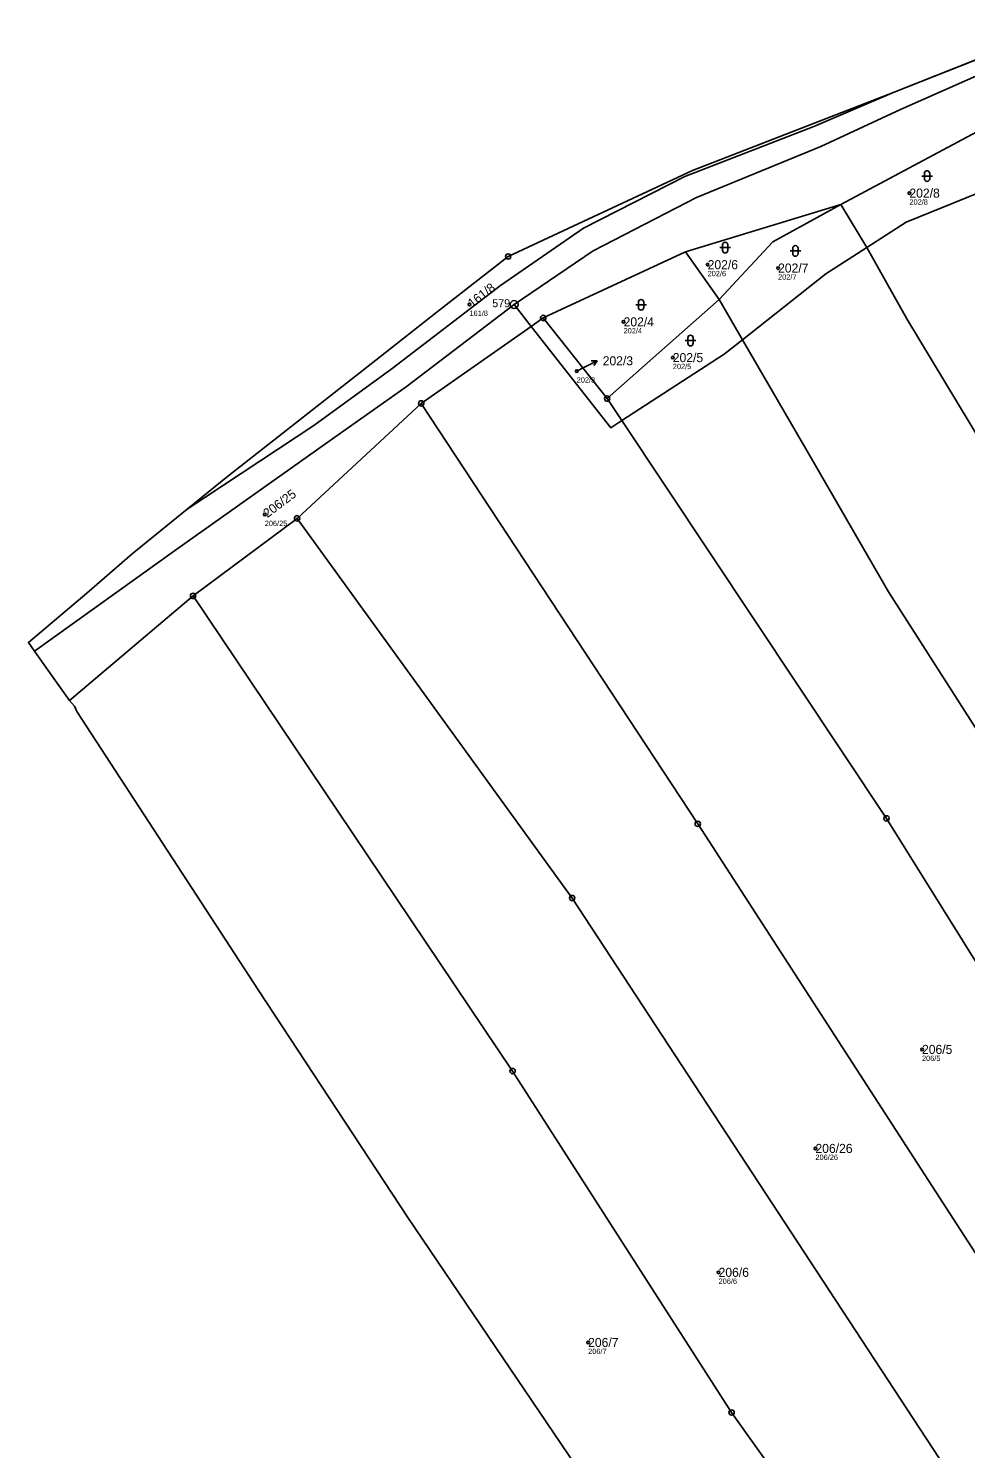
# Model space of a CAD drawing. Extents: x -734504 to -730695, y -1027923 to -1024502.
# Drawn here: x -732385.7 to -732210.1, y -1027777 to -1027510.7 of the extents above; entities that cross this region are included whole.
import ezdxf

# ---------------------------------------------------------------- set-up
doc = ezdxf.new("R2010")
doc.units = 0
for name, color, linetype in [('Definiční body', 7, 'Continuous'), ('Hranice parcel', 7, 'Continuous'), ('Parcelní čísla', 7, 'Continuous'), ('Polygon ku', 7, 'Continuous'), ('Polygon parcely', 7, 'Continuous'), ('Pop  PČ popisy', 7, 'Continuous'), ('Značky bodu BP', 7, 'Continuous'), ('Značky kultur', 7, 'Continuous')]:
    doc.layers.add(name, color=color, linetype=linetype)

msp = doc.modelspace()

# ---------------------------------------------------------------- linework, layer by layer
at = {"layer": 'Definiční body'}
for centre in [(-732220.6, -1027541.61), (-732258.41, -1027555.03), (-732245.21, -1027555.66), (-732303.04, -1027562.48), (-732274.16, -1027565.75), (-732264.94, -1027572.45), (-732282.95, -1027574.98), (-732341.41, -1027601.87), (-732218.24, -1027702.15), (-732238.21, -1027720.71), (-732256.36, -1027743.94), (-732280.81, -1027757.09)]:
    msp.add_circle(centre, 0.25, dxfattribs=at)
at = {"layer": 'Hranice parcel'}
for p, q in [((-732191.38, -1027509.97), (-732223.47, -1027522.69)), ((-732233.48, -1027543.75), (-732207, -1027529.6)), ((-732262.56, -1027552.64), (-732233.48, -1027543.75)), ((-732228.56, -1027551.79), (-732233.48, -1027543.75)), ((-732289.22, -1027565.02), (-732262.56, -1027552.64)), ((-732256.25, -1027561.57), (-732262.56, -1027552.64)), ((-732295.8, -1027553.5), (-732309.39, -1027564.14)), ((-732294.67, -1027562.5), (-732291.46, -1027566.59)), ((-732277.24, -1027580.13), (-732256.25, -1027561.57)), ((-732251.88, -1027569.09), (-732256.25, -1027561.57)), ((-732309.39, -1027564.14), (-732319.75, -1027572.25)), ((-732291.46, -1027566.59), (-732312.09, -1027581.03)), ((-732289.22, -1027565.02), (-732291.46, -1027566.59)), ((-732277.24, -1027580.13), (-732289.22, -1027565.02)), ((-732319.75, -1027572.25), (-732348.42, -1027594.71)), ((-732312.09, -1027581.03), (-732335.36, -1027602.6)), ((-732274.49, -1027584.25), (-732277.24, -1027580.13)), ((-732332.23, -1027585.15), (-732355.98, -1027600.87)), ((-732348.42, -1027594.71), (-732355.98, -1027600.87)), ((-732355.98, -1027600.87), (-732366.24, -1027609.23)), ((-732335.36, -1027602.6), (-732354.84, -1027617.12)), ((-732384.56, -1027627.47), (-732357.86, -1027608.36)), ((-732366.24, -1027609.23), (-732374.75, -1027616.59)), ((-732374.75, -1027616.59), (-732385.7, -1027625.84)), ((-732354.84, -1027617.12), (-732378.03, -1027636.76)), ((-732385.7, -1027625.84), (-732384.56, -1027627.47)), ((-732384.56, -1027627.47), (-732382.02, -1027631.09)), ((-732382.02, -1027631.09), (-732378.03, -1027636.76)), ((-732378.03, -1027636.76), (-732377.05, -1027637.77)), ((-732376.6, -1027638.8), (-732377.05, -1027637.77))]:
    msp.add_line(p, q, dxfattribs=at)
for points in [[(-732007.12, -1027433.26), (-732023.82, -1027445.6), (-732031.94, -1027450.41), (-732043.04, -1027455.48), (-732068.51, -1027465.7), (-732085.63, -1027471.78), (-732118.36, -1027486.45), (-732157.36, -1027500.05), (-732184.75, -1027510.73), (-732193.29, -1027513.57), (-732197.69, -1027515.04), (-732222.26, -1027525.94), (-732237.18, -1027532.89), (-732260.48, -1027542.45), (-732279.89, -1027552.41), (-732294.67, -1027562.5)], [(-732223.47, -1027522.69), (-732238.54, -1027529.15), (-732262.69, -1027538.48), (-732281.69, -1027548.17), (-732297.23, -1027558.92), (-732317.52, -1027574.52), (-732332.23, -1027585.15)], [(-732223.47, -1027522.69), (-732261.25, -1027537.34), (-732295.8, -1027553.5)], [(-732228.56, -1027551.79), (-732221.23, -1027547.07), (-732203.36, -1027539.83), (-732201.26, -1027539.23)], [(-732256.25, -1027561.57), (-732246.17, -1027550.74), (-732233.48, -1027543.75)], [(-732228.56, -1027551.79), (-732236.28, -1027556.74), (-732251.88, -1027569.09)], [(-732071.28, -1027772.99), (-732120.43, -1027719.4), (-732139.34, -1027692.57), (-732159.49, -1027663.78), (-732171.87, -1027645.58), (-732202.11, -1027596.66), (-732221.09, -1027565.19), (-732228.56, -1027551.79)], [(-732357.86, -1027608.36), (-732329.8, -1027588.43), (-732314.88, -1027577.92), (-732294.67, -1027562.5)], [(-732291.46, -1027566.59), (-732276.56, -1027585.6), (-732274.49, -1027584.25)], [(-732274.49, -1027584.25), (-732255.31, -1027571.8), (-732251.88, -1027569.09)], [(-732251.88, -1027569.09), (-732238.86, -1027591.46), (-732224.53, -1027616.37), (-732203.76, -1027648.81), (-732180.55, -1027685.37), (-732159.11, -1027716.73), (-732142.97, -1027738.56), (-732126.86, -1027759.09), (-732114.52, -1027772.99), (-732087.77, -1027796.61)], [(-732312.09, -1027581.03), (-732260.26, -1027659.86), (-732190.7, -1027767.4), (-732147.15, -1027817.32), (-732116.28, -1027848.45)], [(-732102, -1027821.35), (-732121.92, -1027802.79), (-732142.41, -1027781.48), (-732175.08, -1027738.73), (-732224.9, -1027658.83), (-732274.49, -1027584.25)], [(-732135.21, -1027873.43), (-732163.03, -1027842.69), (-732206.59, -1027791.64), (-732283.8, -1027673.77), (-732335.36, -1027602.6)], [(-732354.84, -1027617.12), (-732294.97, -1027706.21), (-732253.92, -1027770.21), (-732226, -1027809.41), (-732157.35, -1027892.14)], [(-732185.1, -1027922.8), (-732225.38, -1027865.16), (-732259.86, -1027814.55), (-732314.57, -1027733.67), (-732342.52, -1027691.16), (-732376.6, -1027638.8)]]:
    msp.add_lwpolyline(points, dxfattribs=at)
at = {"layer": 'Polygon ku'}
msp.add_lwpolyline([(-732191.38, -1027509.97), (-732223.47, -1027522.69), (-732261.25, -1027537.34), (-732295.8, -1027553.5), (-732309.39, -1027564.14), (-732319.75, -1027572.25), (-732348.42, -1027594.71), (-732355.98, -1027600.87), (-732366.24, -1027609.23), (-732374.75, -1027616.59), (-732385.7, -1027625.84), (-732384.56, -1027627.47), (-732382.02, -1027631.09), (-732378.03, -1027636.76), (-732377.05, -1027637.77), (-732376.6, -1027638.8), (-732342.52, -1027691.16), (-732314.57, -1027733.67), (-732259.86, -1027814.55)], dxfattribs=at)
at = {"layer": 'Polygon parcely'}
for points in [[(-732184.75, -1027510.73), (-732193.29, -1027513.57), (-732197.69, -1027515.04), (-732222.26, -1027525.94), (-732237.18, -1027532.89), (-732260.48, -1027542.45), (-732279.89, -1027552.41), (-732294.67, -1027562.5), (-732291.46, -1027566.59), (-732289.22, -1027565.02), (-732262.56, -1027552.64), (-732233.48, -1027543.75), (-732207, -1027529.6), (-732182.99, -1027521.74), (-732181.03, -1027521.1), (-732154.85, -1027510.86), (-732136.03, -1027502.89)], [(-732191.38, -1027509.97), (-732223.47, -1027522.69), (-732238.54, -1027529.15), (-732262.69, -1027538.48), (-732281.69, -1027548.17), (-732297.23, -1027558.92), (-732317.52, -1027574.52), (-732332.23, -1027585.15), (-732355.98, -1027600.87), (-732366.24, -1027609.23), (-732374.75, -1027616.59), (-732385.7, -1027625.84), (-732384.56, -1027627.47), (-732357.86, -1027608.36), (-732329.8, -1027588.43), (-732314.88, -1027577.92), (-732294.67, -1027562.5), (-732279.89, -1027552.41), (-732260.48, -1027542.45), (-732237.18, -1027532.89), (-732222.26, -1027525.94), (-732197.69, -1027515.04), (-732193.29, -1027513.57), (-732184.75, -1027510.73)], [(-732203.36, -1027539.83), (-732221.23, -1027547.07), (-732228.56, -1027551.79), (-732221.09, -1027565.19), (-732202.11, -1027596.66)]]:
    msp.add_lwpolyline(points, dxfattribs=at)
for points in [[(-732295.8, -1027553.5), (-732309.39, -1027564.14), (-732319.75, -1027572.25), (-732348.42, -1027594.71), (-732355.98, -1027600.87), (-732332.23, -1027585.15), (-732317.52, -1027574.52), (-732297.23, -1027558.92), (-732281.69, -1027548.17), (-732262.69, -1027538.48), (-732238.54, -1027529.15), (-732223.47, -1027522.69), (-732261.25, -1027537.34)], [(-732201.26, -1027539.23), (-732207, -1027529.6), (-732233.48, -1027543.75), (-732228.56, -1027551.79), (-732221.23, -1027547.07), (-732203.36, -1027539.83)], [(-732246.17, -1027550.74), (-732233.48, -1027543.75), (-732262.56, -1027552.64), (-732256.25, -1027561.57)], [(-732228.56, -1027551.79), (-732233.48, -1027543.75), (-732246.17, -1027550.74), (-732256.25, -1027561.57), (-732251.88, -1027569.09), (-732236.28, -1027556.74)], [(-732256.25, -1027561.57), (-732262.56, -1027552.64), (-732289.22, -1027565.02), (-732277.24, -1027580.13)], [(-732238.86, -1027591.46), (-732224.53, -1027616.37), (-732203.76, -1027648.81), (-732180.55, -1027685.37), (-732159.11, -1027716.73), (-732142.97, -1027738.56), (-732126.86, -1027759.09), (-732114.52, -1027772.99), (-732087.77, -1027796.61), (-732073.05, -1027775.82), (-732071.28, -1027772.99), (-732120.43, -1027719.4), (-732139.34, -1027692.57), (-732159.49, -1027663.78), (-732171.87, -1027645.58), (-732202.11, -1027596.66), (-732221.09, -1027565.19), (-732228.56, -1027551.79), (-732236.28, -1027556.74), (-732251.88, -1027569.09)], [(-732382.02, -1027631.09), (-732378.03, -1027636.76), (-732354.84, -1027617.12), (-732335.36, -1027602.6), (-732312.09, -1027581.03), (-732291.46, -1027566.59), (-732294.67, -1027562.5), (-732314.88, -1027577.92), (-732329.8, -1027588.43), (-732357.86, -1027608.36), (-732384.56, -1027627.47)], [(-732255.31, -1027571.8), (-732251.88, -1027569.09), (-732256.25, -1027561.57), (-732277.24, -1027580.13), (-732274.49, -1027584.25)], [(-732107.88, -1027832.63), (-732102, -1027821.35), (-732121.92, -1027802.79), (-732142.41, -1027781.48), (-732175.08, -1027738.73), (-732224.9, -1027658.83), (-732274.49, -1027584.25), (-732276.56, -1027585.6), (-732291.46, -1027566.59), (-732312.09, -1027581.03), (-732260.26, -1027659.86), (-732190.7, -1027767.4), (-732147.15, -1027817.32), (-732116.28, -1027848.45)], [(-732276.56, -1027585.6), (-732274.49, -1027584.25), (-732277.24, -1027580.13), (-732289.22, -1027565.02), (-732291.46, -1027566.59)], [(-732274.49, -1027584.25), (-732224.9, -1027658.83), (-732175.08, -1027738.73), (-732142.41, -1027781.48), (-732121.92, -1027802.79), (-732102, -1027821.35), (-732099.45, -1027816.44), (-732091.08, -1027801.29), (-732087.77, -1027796.61), (-732114.52, -1027772.99), (-732126.86, -1027759.09), (-732142.97, -1027738.56), (-732159.11, -1027716.73), (-732180.55, -1027685.37), (-732203.76, -1027648.81), (-732224.53, -1027616.37), (-732238.86, -1027591.46), (-732251.88, -1027569.09), (-732255.31, -1027571.8)], [(-732116.28, -1027848.45), (-732147.15, -1027817.32), (-732190.7, -1027767.4), (-732260.26, -1027659.86), (-732312.09, -1027581.03), (-732335.36, -1027602.6), (-732283.8, -1027673.77), (-732206.59, -1027791.64), (-732163.03, -1027842.69), (-732135.21, -1027873.43), (-732132.61, -1027871.23), (-732125.05, -1027862.35), (-732117.27, -1027850.32)], [(-732283.8, -1027673.77), (-732335.36, -1027602.6), (-732354.84, -1027617.12), (-732294.97, -1027706.21), (-732253.92, -1027770.21), (-732226, -1027809.41), (-732157.35, -1027892.14), (-732148.49, -1027884.7), (-732135.21, -1027873.43), (-732163.03, -1027842.69), (-732206.59, -1027791.64)], [(-732377.05, -1027637.77), (-732376.6, -1027638.8), (-732342.52, -1027691.16), (-732314.57, -1027733.67), (-732259.86, -1027814.55), (-732225.38, -1027865.16), (-732185.1, -1027922.8), (-732184.64, -1027923.39), (-732169.99, -1027908.14), (-732163.57, -1027901.19), (-732163.81, -1027897.56), (-732157.35, -1027892.14), (-732226, -1027809.41), (-732253.92, -1027770.21), (-732294.97, -1027706.21), (-732354.84, -1027617.12), (-732378.03, -1027636.76)]]:
    msp.add_lwpolyline(points, close=True, dxfattribs=at)
at = {"layer": 'Pop  PČ popisy'}
for p, q in [((-732282.95, -1027574.98), (-732281.76, -1027574.39)), ((-732281.76, -1027574.39), (-732279.09, -1027573.03)), ((-732279.09, -1027573.03), (-732280.21, -1027573.04)), ((-732279.09, -1027573.03), (-732279.75, -1027573.93))]:
    msp.add_line(p, q, dxfattribs=at)
at = {"layer": 'Značky bodu BP'}
for centre, radius in [((-732295.8, -1027553.5), 0.5), ((-732295.8, -1027553.5), 0.0303), ((-732294.67, -1027562.5), 0.75), ((-732294.67, -1027562.5), 0.03), ((-732289.22, -1027565.02), 0.5), ((-732289.22, -1027565.02), 0.0303), ((-732277.24, -1027580.13), 0.5), ((-732312.09, -1027581.03), 0.5), ((-732312.09, -1027581.03), 0.0303), ((-732277.24, -1027580.13), 0.0303), ((-732335.36, -1027602.6), 0.5), ((-732335.36, -1027602.6), 0.0303), ((-732354.84, -1027617.12), 0.5), ((-732354.84, -1027617.12), 0.0303), ((-732260.26, -1027659.86), 0.5), ((-732224.9, -1027658.83), 0.5), ((-732224.9, -1027658.83), 0.0303), ((-732260.26, -1027659.86), 0.0303), ((-732283.8, -1027673.77), 0.5), ((-732283.8, -1027673.77), 0.0303), ((-732294.97, -1027706.21), 0.5), ((-732294.97, -1027706.21), 0.0303), ((-732253.92, -1027770.21), 0.5), ((-732253.92, -1027770.21), 0.0303)]:
    msp.add_circle(centre, radius, dxfattribs=at)
at = {"layer": 'Značky kultur'}
for p, q in [((-732218.29, -1027538.41), (-732216.29, -1027538.41)), ((-732217.79, -1027537.91), (-732217.79, -1027538.91)), ((-732216.79, -1027538.91), (-732216.79, -1027537.91)), ((-732256.13, -1027551.83), (-732254.13, -1027551.83)), ((-732255.63, -1027551.33), (-732255.63, -1027552.33)), ((-732254.63, -1027552.33), (-732254.63, -1027551.33)), ((-732242.96, -1027552.46), (-732240.96, -1027552.46)), ((-732242.46, -1027551.96), (-732242.46, -1027552.96)), ((-732241.46, -1027552.96), (-732241.46, -1027551.96)), ((-732271.88, -1027562.55), (-732269.88, -1027562.55)), ((-732271.38, -1027562.05), (-732271.38, -1027563.05)), ((-732270.38, -1027563.05), (-732270.38, -1027562.05)), ((-732262.62, -1027569.25), (-732260.62, -1027569.25)), ((-732262.12, -1027568.75), (-732262.12, -1027569.75)), ((-732261.12, -1027569.75), (-732261.12, -1027568.75))]:
    msp.add_line(p, q, dxfattribs=at)
for centre, start, end in [((-732217.29, -1027537.91), 0, 180), ((-732217.29, -1027538.91), 180, 359.9879), ((-732255.13, -1027551.33), 0, 180), ((-732255.13, -1027552.33), 180, 359.9879), ((-732241.96, -1027551.96), 0, 180), ((-732241.96, -1027552.96), 180, 359.9879), ((-732270.88, -1027562.05), 0, 180), ((-732270.88, -1027563.05), 180, 359.9879), ((-732261.62, -1027568.75), 0, 180), ((-732261.62, -1027569.75), 180, 359.9879)]:
    msp.add_arc(centre, 0.5, start, end, dxfattribs=at)

# ---------------------------------------------------------------- texts
at = {"layer": 'Definiční body'}
for s, p in [('202/8', (-732220.6, -1027543.77)), ('202/6', (-732258.41, -1027557.19)), ('202/7', (-732245.21, -1027557.82)), ('161/8', (-732303.04, -1027564.64)), ('202/4', (-732274.16, -1027567.91)), ('202/5', (-732264.94, -1027574.61)), ('202/3', (-732282.95, -1027577.14)), ('206/25', (-732341.41, -1027604.03)), ('206/5', (-732218.24, -1027704.31)), ('206/26', (-732238.21, -1027722.87)), ('206/6', (-732256.36, -1027746.1)), ('206/7', (-732280.81, -1027759.25))]:
    msp.add_text(s, height=1, dxfattribs=at).set_placement(p)
at = {"layer": 'Parcelní čísla'}
for s, p in [('202/8', (-732220.6, -1027542.46)), ('202/6', (-732258.41, -1027555.88)), ('202/7', (-732245.21, -1027556.51)), ('202/4', (-732274.16, -1027566.6)), ('202/5', (-732264.94, -1027573.3)), ('202/3', (-732278.08, -1027573.9)), ('206/5', (-732218.24, -1027703)), ('206/26', (-732238.21, -1027721.56)), ('206/6', (-732256.36, -1027744.79)), ('206/7', (-732280.81, -1027757.94))]:
    msp.add_text(s, height=1.7, dxfattribs=at).set_placement(p)
for s, rotation, p in [('161/8', 38, (-732302.52, -1027563.15)), ('206/25', 37, (-732340.9, -1027602.55))]:
    msp.add_text(s, height=1.7, rotation=rotation, dxfattribs=at).set_placement(p)
at = {"layer": 'Značky bodu BP'}
msp.add_text('579', height=1.5, dxfattribs=at).set_placement((-732298.77, -1027563))

doc.saveas('drawing.dxf')
